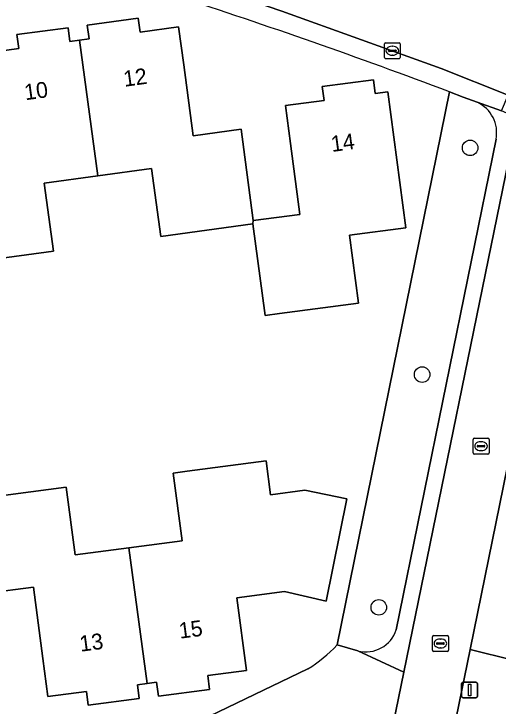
# Model space of a CAD drawing. Extents: x 163426 to 164192, y 380329 to 381641.
# Drawn here: x 163654.6 to 163685.05, y 381389.63 to 381433.16 of the extents above; entities that cross this region are included whole.
import ezdxf

# ---------------------------------------------------------------- set-up
doc = ezdxf.new("R2010")
doc.units = 0
for name, color, linetype in [('IMGEO_Boom', 7, 'Continuous'), ('IMGEO_Erf', 7, 'Continuous'), ('IMGEO_Fietspad_open', 7, 'Continuous'), ('IMGEO_Groenvoorziening', 7, 'Continuous'), ('IMGEO_Kolk', 7, 'Continuous'), ('IMGEO_Lichtmast', 7, 'Continuous'), ('IMGEO_Pand', 7, 'Continuous'), ('IMGEO_Pand_nummerreeks', 7, 'Continuous'), ('IMGEO_Rijbaan_lokaal_open', 7, 'Continuous'), ('IMGEO_Voetpad_open', 7, 'Continuous')]:
    doc.layers.add(name, color=color, linetype=linetype)

msp = doc.modelspace()

# ---------------------------------------------------------------- linework, layer by layer
at = {"layer": 'IMGEO_Boom'}
for centre in [(163683.287, 381424.732), (163680.268, 381410.478), (163677.543, 381395.844)]:
    msp.add_circle(centre, 0.489, dxfattribs=at)
at = {"layer": 'IMGEO_Erf'}
for points in [[(163652.49, 381430.65), (163654.913, 381430.978), (163654.795, 381431.849), (163658.009, 381432.284), (163658.127, 381431.414), (163658.731, 381431.496), (163659.333, 381431.577), (163659.215, 381432.448), (163662.419, 381432.882), (163662.537, 381432.012), (163664.96, 381432.34), (163665.279, 381429.961), (163665.879, 381425.495), (163668.9, 381425.9), (163669.065, 381424.63), (163669.644, 381420.171), (163672.568, 381420.55), (163671.989, 381425.01), (163671.68, 381427.39), (163674.104, 381427.714), (163673.987, 381428.585), (163677.202, 381429.015), (163677.318, 381428.144), (163678.11, 381428.25), (163679.25, 381419.7), (163675.7, 381419.234), (163676.26, 381414.97), (163671.304, 381414.31), (163670.4, 381414.19), (163669.613, 381419.953), (163663.83, 381419.163), (163663.247, 381423.427), (163659.871, 381422.966), (163656.503, 381422.506), (163657.086, 381418.241), (163651.194, 381417.436)], [(163674.917, 381393.48), (163681.985, 381428.255)], [(163652.006, 381402.631), (163657.886, 381403.405), (163658.447, 381399.148), (163661.817, 381399.592), (163665.179, 381400.034), (163664.619, 381404.291), (163665.503, 381404.408), (163670.46, 381405.06), (163670.736, 381402.925), (163672.89, 381403.204), (163675.534, 381402.666), (163674.226, 381396.227), (163671.617, 381396.841), (163668.613, 381396.44), (163669.22, 381391.88), (163666.793, 381391.561), (163666.908, 381390.69), (163663.689, 381390.267), (163663.574, 381391.139), (163662.97, 381391.059), (163662.366, 381390.98), (163662.48, 381390.108), (163659.271, 381389.687), (163659.157, 381390.559), (163656.73, 381390.24), (163656.422, 381392.62), (163655.84, 381397.119), (163652.894, 381396.738)], [(163637.998, 381375.108), (163640.009, 381376.075), (163673.072, 381391.971)]]:
    msp.add_lwpolyline(points, dxfattribs=at)
for centre, radius, start, end in [((163546.112, 381068.206), 384.834, 69.32479, 72.04177), ((163668.615, 381399.303), 8.58, 301.2956, 317.263)]:
    msp.add_arc(centre, radius, start, end, dxfattribs=at)
at = {"layer": 'IMGEO_Fietspad_open'}
msp.add_lwpolyline([(163689.574, 381424.058), (163685.892, 381424.838), (163679.125, 381391.772), (163677.639, 381384.509), (163681.363, 381383.781), (163683.28, 381393.186)], close=True, dxfattribs=at)
at = {"layer": 'IMGEO_Groenvoorziening'}
for points in [[(163683.72, 381427.596), (163682.853, 381427.927), (163681.985, 381428.255), (163674.917, 381393.48), (163676.227, 381393.116)], [(163678.645, 381394.439), (163684.912, 381425.271)]]:
    msp.add_lwpolyline(points, dxfattribs=at)
for centre, radius, start, end in [((163682.859, 381425.687), 2.095, 348.5585, 65.7289), ((163676.738, 381395.054), 2.004, 255.2351, 342.1352)]:
    msp.add_arc(centre, radius, start, end, dxfattribs=at)
at = {"layer": 'IMGEO_Kolk'}
for p, q in [((163677.97, 381431.339), (163678.822, 381431.339)), ((163677.895, 381430.413), (163677.895, 381431.265)), ((163678.154, 381430.833), (163678.154, 381430.845)), ((163678.197, 381430.882), (163678.595, 381430.882)), ((163678.383, 381431.119), (163678.408, 381431.119)), ((163678.638, 381430.845), (163678.638, 381430.833)), ((163678.896, 381431.265), (163678.896, 381430.413)), ((163678.592, 381430.796), (163678.194, 381430.796)), ((163678.406, 381430.559), (163678.381, 381430.559)), ((163678.822, 381430.339), (163677.97, 381430.339)), ((163683.547, 381406.478), (163684.399, 381406.478)), ((163683.472, 381405.552), (163683.472, 381406.404)), ((163683.96, 381406.258), (163683.985, 381406.258)), ((163684.473, 381406.404), (163684.473, 381405.552)), ((163683.731, 381405.972), (163683.731, 381405.984)), ((163684.169, 381405.935), (163683.771, 381405.935)), ((163683.774, 381406.021), (163684.172, 381406.021)), ((163683.983, 381405.698), (163683.958, 381405.698)), ((163684.215, 381405.984), (163684.215, 381405.972)), ((163684.399, 381405.478), (163683.547, 381405.478)), ((163680.917, 381393.147), (163680.917, 381393.999)), ((163680.992, 381394.073), (163681.844, 381394.073)), ((163681.405, 381393.853), (163681.43, 381393.853)), ((163681.918, 381393.999), (163681.918, 381393.147)), ((163681.176, 381393.567), (163681.176, 381393.579)), ((163681.614, 381393.53), (163681.216, 381393.53)), ((163681.219, 381393.616), (163681.617, 381393.616)), ((163681.66, 381393.579), (163681.66, 381393.567)), ((163681.844, 381393.073), (163680.992, 381393.073)), ((163681.428, 381393.293), (163681.403, 381393.293))]:
    msp.add_line(p, q, dxfattribs=at)
for points in [[(163677.97, 381431.339), (163678.822, 381431.339)], [(163677.895, 381430.413), (163677.895, 381431.265)], [(163678.896, 381431.265), (163678.896, 381430.413)], [(163678.822, 381430.339), (163677.97, 381430.339)], [(163683.547, 381406.478), (163684.399, 381406.478)], [(163683.472, 381405.552), (163683.472, 381406.404)], [(163684.473, 381406.404), (163684.473, 381405.552)], [(163684.399, 381405.478), (163683.547, 381405.478)], [(163680.917, 381393.147), (163680.917, 381393.999)], [(163680.992, 381394.073), (163681.844, 381394.073)], [(163681.918, 381393.999), (163681.918, 381393.147)], [(163681.844, 381393.073), (163680.992, 381393.073)]]:
    msp.add_lwpolyline(points, dxfattribs=at)
for centre, radius, start, end in [((163677.972, 381431.263), 0.0765, 91.552, 178.448), ((163677.972, 381431.263), 0.0765, 91.552, 178.448), ((163678.82, 381431.263), 0.0765, 1.552, 88.448), ((163678.82, 381431.263), 0.0765, 1.552, 88.448), ((163678.194, 381430.842), 0.0403, 85.8775, 175.7526), ((163678.599, 381430.844), 0.0386, 1.7309, 96.639), ((163677.972, 381430.415), 0.0765, 181.552, 268.448), ((163677.972, 381430.415), 0.0765, 181.552, 268.448), ((163678.191, 381430.832), 0.0366, 178.938, 274.7102), ((163678.595, 381430.839), 0.043, 264.8664, 352.4533), ((163678.82, 381430.415), 0.0765, 271.552, 358.448), ((163678.82, 381430.415), 0.0765, 271.552, 358.448), ((163683.549, 381406.402), 0.0765, 91.552, 178.448), ((163683.549, 381406.402), 0.0765, 91.552, 178.448), ((163684.397, 381406.402), 0.0765, 1.552, 88.448), ((163684.397, 381406.402), 0.0765, 1.552, 88.448), ((163683.771, 381405.981), 0.0403, 85.8775, 175.7526), ((163683.768, 381405.971), 0.0366, 178.938, 274.7102), ((163684.172, 381405.978), 0.043, 264.8664, 352.4533), ((163684.176, 381405.983), 0.0386, 1.7309, 96.639), ((163683.549, 381405.554), 0.0765, 181.552, 268.448), ((163683.549, 381405.554), 0.0765, 181.552, 268.448), ((163684.397, 381405.554), 0.0765, 271.552, 358.448), ((163684.397, 381405.554), 0.0765, 271.552, 358.448), ((163680.994, 381393.997), 0.0765, 91.552, 178.448), ((163680.994, 381393.997), 0.0765, 91.552, 178.448), ((163681.842, 381393.997), 0.0765, 1.552, 88.448), ((163681.842, 381393.997), 0.0765, 1.552, 88.448), ((163681.216, 381393.576), 0.0403, 85.8775, 175.7526), ((163681.213, 381393.566), 0.0366, 178.938, 274.7102), ((163681.617, 381393.573), 0.043, 264.8664, 352.4533), ((163681.621, 381393.578), 0.0386, 1.7309, 96.639), ((163680.994, 381393.149), 0.0765, 181.552, 268.448), ((163680.994, 381393.149), 0.0765, 181.552, 268.448), ((163681.842, 381393.149), 0.0765, 271.552, 358.448), ((163681.842, 381393.149), 0.0765, 271.552, 358.448)]:
    msp.add_arc(centre, radius, start, end, dxfattribs=at)
for centre, major_axis, ratio, start_param, end_param in [((163678.382, 381430.839), (-0.387, 0.002), 0.722429, 4.712389, 7.853982), ((163678.407, 381430.839), (-0.39, 0.002), 0.717154, 1.570796, 4.712389), ((163683.959, 381405.978), (-0.387, 0.002), 0.722429, 4.712389, 7.853982), ((163683.984, 381405.978), (-0.39, 0.002), 0.717154, 1.570796, 4.712389), ((163681.404, 381393.573), (-0.387, 0.002), 0.722429, 4.712389, 7.853982), ((163681.429, 381393.573), (-0.39, 0.002), 0.717154, 1.570796, 4.712389)]:
    msp.add_ellipse(centre, major_axis=major_axis, ratio=ratio, start_param=start_param, end_param=end_param, dxfattribs=at)
at = {"layer": 'IMGEO_Lichtmast'}
for p, q in [((163682.753, 381390.249), (163682.753, 381391.049)), ((163682.753, 381391.049), (163682.753, 381390.249)), ((163682.853, 381391.149), (163683.643, 381391.149)), ((163683.643, 381391.149), (163682.853, 381391.149)), ((163683.743, 381391.049), (163683.743, 381390.249)), ((163683.743, 381390.249), (163683.743, 381391.049)), ((163683.643, 381390.149), (163682.853, 381390.149)), ((163682.853, 381390.149), (163683.643, 381390.149))]:
    msp.add_line(p, q, dxfattribs=at)
msp.add_lwpolyline([(163683.173, 381391.024), (163683.323, 381391.024), (163683.323, 381390.274), (163683.173, 381390.274), (163683.173, 381391.024)], dxfattribs=at)
for centre, start, end in [((163682.853, 381391.049), 90, 180), ((163682.853, 381391.049), 90, 180), ((163683.643, 381391.049), 0, 90), ((163683.643, 381391.049), 360, 90), ((163682.853, 381390.249), 180, 270), ((163682.853, 381390.249), 180, 270), ((163683.643, 381390.249), 270, 0), ((163683.643, 381390.249), 270, 0)]:
    msp.add_arc(centre, 0.1, start, end, dxfattribs=at)
at = {"layer": 'IMGEO_Pand'}
for points in [[(163669.613, 381419.953), (163669.644, 381420.171), (163669.065, 381424.63), (163668.9, 381425.9), (163665.879, 381425.495), (163665.279, 381429.961), (163664.96, 381432.34), (163662.537, 381432.012), (163662.419, 381432.882), (163659.215, 381432.448), (163659.333, 381431.577), (163658.731, 381431.496), (163659.871, 381422.966), (163663.247, 381423.427), (163663.83, 381419.163)], [(163658.731, 381431.496), (163658.127, 381431.414), (163658.009, 381432.284), (163654.795, 381431.849), (163654.913, 381430.978), (163652.49, 381430.65), (163652.76, 381428.618), (163653.398, 381423.822), (163650.38, 381423.42), (163651.054, 381418.466), (163651.194, 381417.436), (163657.086, 381418.241), (163656.503, 381422.506), (163659.871, 381422.966)], [(163669.613, 381419.953), (163670.4, 381414.19), (163671.304, 381414.31), (163676.26, 381414.97), (163675.7, 381419.234), (163679.25, 381419.7), (163678.11, 381428.25), (163677.318, 381428.144), (163677.202, 381429.015), (163673.987, 381428.585), (163674.104, 381427.714), (163671.68, 381427.39), (163671.989, 381425.01), (163672.568, 381420.55), (163669.644, 381420.171)], [(163662.97, 381391.059), (163663.574, 381391.139), (163663.689, 381390.267), (163666.908, 381390.69), (163666.793, 381391.561), (163669.22, 381391.88), (163668.613, 381396.44), (163671.617, 381396.841), (163674.226, 381396.227), (163675.534, 381402.666), (163672.89, 381403.204), (163670.736, 381402.925), (163670.46, 381405.06), (163665.503, 381404.408), (163664.619, 381404.291), (163665.179, 381400.034), (163661.817, 381399.592)], [(163652.765, 381396.859), (163652.894, 381396.738), (163655.84, 381397.119), (163656.422, 381392.62), (163656.73, 381390.24), (163659.157, 381390.559), (163659.271, 381389.687), (163662.48, 381390.108), (163662.366, 381390.98), (163662.97, 381391.059), (163661.817, 381399.592), (163658.447, 381399.148), (163657.886, 381403.405), (163652.006, 381402.631)]]:
    msp.add_lwpolyline(points, close=True, dxfattribs=at)
at = {"layer": 'IMGEO_Rijbaan_lokaal_open'}
msp.add_lwpolyline([(163663.814, 381435.918), (163664.399, 381435.726), (163664.986, 381435.542), (163671.456, 381433.335), (163681.471, 381429.731), (163685.687, 381428.038), (163692.2, 381425.235), (163700.244, 381421.446), (163702.915, 381420.141), (163707.011, 381418.104), (163714.91, 381413.923), (163718.401, 381412.028), (163723.593, 381408.953), (163731.916, 381403.95), (163732.751, 381403.408), (163733.581, 381402.861), (163739.262, 381399.081), (163745.573, 381394.713), (163747.757, 381393.202)], dxfattribs=at)
at = {"layer": 'IMGEO_Voetpad_open'}
for points in [[(163681.985, 381428.255), (163682.853, 381427.927), (163683.72, 381427.596), (163685.261, 381427.061), (163685.687, 381428.038), (163681.471, 381429.731), (163671.456, 381433.335), (163664.986, 381435.542), (163664.399, 381435.726), (163663.814, 381435.918)], [(163747.757, 381393.202), (163745.573, 381394.713), (163739.262, 381399.081), (163739.014, 381398.709), (163733.349, 381402.487), (163733.581, 381402.861), (163732.751, 381403.408), (163731.916, 381403.95), (163723.593, 381408.953), (163723.385, 381408.584), (163718.174, 381411.632), (163718.401, 381412.028), (163714.91, 381413.923), (163707.011, 381418.104), (163706.796, 381417.705), (163702.73, 381419.738), (163702.915, 381420.141), (163700.244, 381421.446), (163692.2, 381425.235), (163691.731, 381424.219), (163685.261, 381427.061), (163683.72, 381427.596)], [(163684.912, 381425.271), (163678.645, 381394.439)], [(163676.227, 381393.116), (163679.125, 381391.772), (163685.892, 381424.838), (163689.574, 381424.058), (163683.28, 381393.186), (163685.986, 381392.518), (163691.947, 381421.577)], [(163679.125, 381391.772), (163676.227, 381393.116), (163674.917, 381393.48)], [(163685.986, 381392.518), (163683.28, 381393.186), (163681.363, 381383.781), (163677.639, 381384.509), (163679.125, 381391.772)], [(163673.072, 381391.971), (163640.009, 381376.075), (163640.532, 381374.986), (163644.497, 381376.892), (163651.97, 381380.464), (163652.186, 381380.573), (163657.247, 381382.783), (163658.487, 381383.156)]]:
    msp.add_lwpolyline(points, dxfattribs=at)
for centre, radius, start, end in [((163546.112, 381068.206), 384.834, 69.32479, 72.04177), ((163682.859, 381425.687), 2.095, 348.5585, 65.7289), ((163676.738, 381395.054), 2.004, 255.2351, 342.1352), ((163668.615, 381399.303), 8.58, 301.2956, 317.263)]:
    msp.add_arc(centre, radius, start, end, dxfattribs=at)

# ---------------------------------------------------------------- texts
at = {"layer": 'IMGEO_Pand_nummerreeks'}
for s, rotation, p in [('12', 7.718, (163661.552, 381428.569)), ('10', 7.718, (163655.323, 381427.724)), ('14', 7.618, (163674.601, 381424.472)), ('15', 7.4804, (163665.041, 381393.872)), ('13', 7.4804, (163658.796, 381393.052))]:
    msp.add_text(s, height=1, rotation=rotation, dxfattribs=at).set_placement(p)

doc.saveas('drawing.dxf')
